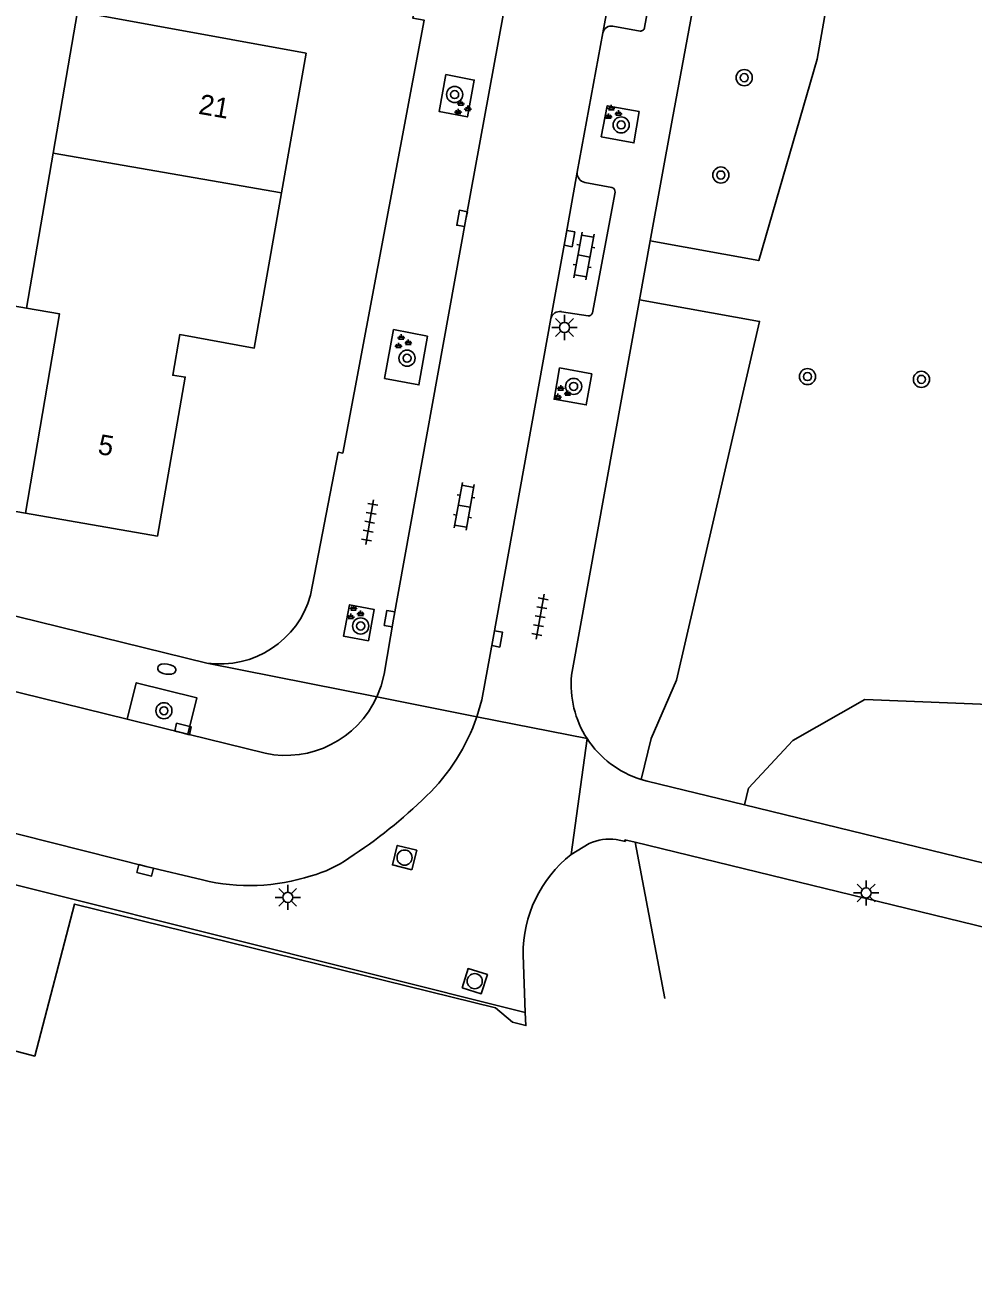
# Model space of a CAD drawing. Extents: x 131000 to 133014, y 396499 to 399001.
# Drawn here: x 131571.1 to 131618.1, y 397477.9 to 397539.4 of the extents above; entities that cross this region are included whole.
import ezdxf

# ---------------------------------------------------------------- set-up
doc = ezdxf.new("R2010")
doc.units = 0
for name, color, linetype in [('gg-afsc-hekwerk', 7, 'Continuous'), ('gg-anno-huisnummerreeks BGT', 7, 'Continuous'), ('gg-bbg-gedigitaliseerde bebouwing', 7, 'Continuous'), ('gg-bbg-hoofdgebouw', 7, 'Continuous'), ('gg-bbg-luifel en loopbrug', 7, 'Continuous'), ('gg-bbg-tussenscheiding', 7, 'Continuous'), ('gg-knt-verharding', 7, 'Continuous'), ('gg-knt-verharding nz', 7, 'Continuous'), ('gt-grn-groengrens', 7, 'Continuous'), ('gt-grn-vlakafsluiter', 7, 'Continuous'), ('gt-grn-weggrens', 7, 'Continuous'), ('gt-symb-boom', 7, 'Continuous'), ('gt-symb-brandkraan', 7, 'Continuous'), ('gt-symb-groenvak', 7, 'Continuous'), ('gt-symb-klinker verharding', 7, 'Continuous'), ('gt-symb-kolk', 7, 'Continuous'), ('gt-symb-lichtmast', 7, 'Continuous'), ('gt-symb-rioolschacht', 7, 'Continuous'), ('gt-symb-tegel verharding', 7, 'Continuous')]:
    doc.layers.add(name, color=color, linetype=linetype)

# ---------------------------------------------------------------- blocks, each defined once
blk = doc.blocks.new('gt0-GRVAK')
at = {"layer": 'gt-symb-groenvak'}
for p, q in [((-0.11, 0.189), (-0.228, 0.24)), ((-0.182, 0.153), (0.088, 0.153)), ((-0.091, 0.211), (-0.156, 0.322)), ((-0.047, 0.214), (-0.047, 0.393)), ((-0.004, 0.211), (0.061, 0.322)), ((0.015, 0.189), (0.133, 0.24)), ((0.262, -0.052), (0.197, 0.059)), ((0.305, -0.049), (0.305, 0.13)), ((0.349, -0.052), (0.414, 0.059)), ((-0.245, -0.228), (-0.363, -0.177)), ((-0.318, -0.264), (-0.047, -0.264)), ((-0.226, -0.206), (-0.291, -0.095)), ((-0.183, -0.203), (-0.183, -0.024)), ((-0.139, -0.206), (-0.074, -0.095)), ((-0.12, -0.228), (-0.002, -0.177)), ((0.243, -0.074), (0.125, -0.023)), ((0.17, -0.11), (0.441, -0.11)), ((0.368, -0.074), (0.486, -0.023))]:
    blk.add_line(p, q, dxfattribs=at)
blk = doc.blocks.new('gt0-BOOM')
at = {"layer": 'gt-symb-boom'}
for radius in [0.4, 0.2]:
    blk.add_circle((0, 0), radius, dxfattribs=at)
blk = doc.blocks.new('gt0-LMAST')
at = {"layer": 'gt-symb-lichtmast'}
for p, q in [((-0.005, 0.246), (-0.005, 0.621)), ((-0.182, 0.173), (-0.447, 0.438)), ((0.172, 0.173), (0.437, 0.438)), ((-0.255, -0.004), (-0.63, -0.004)), ((-0.182, -0.181), (-0.447, -0.446)), ((-0.005, -0.254), (-0.005, -0.629)), ((0.437, -0.446), (0.172, -0.181)), ((0.245, -0.004), (0.62, -0.004))]:
    blk.add_line(p, q, dxfattribs=at)
blk.add_circle((-0.005, -0.004), 0.25, dxfattribs=at)
blk = doc.blocks.new('gt0-KL1')
at = {"layer": 'gt-symb-klinker verharding'}
for p, q in [((-1.15, 0.3), (1.15, 0.3)), ((-1, -0.3), (-1, 0.3)), ((-0.5, 0.3), (-0.5, 0.45)), ((0, -0.3), (0, 0.3)), ((0.5, 0.3), (0.5, 0.45)), ((1, -0.3), (1, 0.3)), ((-1.15, -0.3), (1.15, -0.3)), ((-0.5, -0.45), (-0.5, -0.3)), ((0.5, -0.45), (0.5, -0.3))]:
    blk.add_line(p, q, dxfattribs=at)
blk = doc.blocks.new('gt0-KOLK')
at = {"layer": 'gt-symb-kolk'}
blk.add_lwpolyline([(0, 0), (0.375, 0), (0.375, 0.4), (-0.375, 0.4), (-0.375, 0), (0, 0)], dxfattribs=at)
blk = doc.blocks.new('gt0-RS')
at = {"layer": 'gt-symb-rioolschacht'}
blk.add_lwpolyline([(-0.5, -0.5), (0.5, -0.5), (0.5, 0.5), (-0.5, 0.5)], close=True, dxfattribs=at)
blk.add_circle((0, 0), 0.375, dxfattribs=at)
blk = doc.blocks.new('gt0-TEG1')
at = {"layer": 'gt-symb-tegel verharding'}
for p, q in [((-1.125, 0), (1.125, 0)), ((-0.9, -0.25), (-0.9, 0.25)), ((-0.45, -0.25), (-0.45, 0.25)), ((0, -0.25), (0, 0.25)), ((0.45, -0.25), (0.45, 0.25)), ((0.9, -0.25), (0.9, 0.25))]:
    blk.add_line(p, q, dxfattribs=at)
blk = doc.blocks.new('gt0-BR')
at = {"layer": 'gt-symb-brandkraan'}
for centre, radius, start, end in [((-0.244, 0), 0.206, 107.56694, 252.43307), ((0.599, -2.664), 3, 106.89205, 107.56694), ((0, -0.691), 0.938, 73.10799, 106.89205), ((-0.599, -2.664), 3, 72.43309, 73.10799), ((0.244, 0), 0.206, 287.56695, 72.43309), ((0.599, 2.664), 3, 252.43307, 253.10797), ((0, 0.691), 0.938, 253.10797, 286.89206), ((-0.599, 2.664), 3, 286.89206, 287.56695)]:
    blk.add_arc(centre, radius, start, end, dxfattribs=at)

msp = doc.modelspace()

# ---------------------------------------------------------------- linework, layer by layer
at = {"layer": 'gg-afsc-hekwerk'}
for p, q in [((131687.606, 397477.865), (131601.379, 397498.888)), ((131601.379, 397498.888), (131602.854, 397491.145))]:
    msp.add_line(p, q, dxfattribs=at)
msp.add_lwpolyline([(131595.301, 397489.965), (131594.462, 397490.676), (131573.595, 397495.821), (131571.626, 397488.284), (131566.991, 397489.495)], dxfattribs=at)
at = {"layer": 'gg-bbg-gedigitaliseerde bebouwing'}
for p, q in [((131572.543, 397533.058), (131573.753, 397540.075)), ((131573.753, 397540.075), (131585.08, 397538.02)), ((131571.218, 397525.368), (131572.543, 397533.058))]:
    msp.add_line(p, q, dxfattribs=at)
msp.add_lwpolyline([(131571.165, 397515.211), (131572.858, 397525.086), (131571.218, 397525.368)], dxfattribs=at)
at = {"layer": 'gg-bbg-hoofdgebouw'}
msp.add_line((131585.08, 397538.02), (131583.863, 397531.092), dxfattribs=at)
msp.add_lwpolyline([(131583.863, 397531.092), (131582.51, 397523.39), (131578.81, 397524.06), (131578.47, 397522.04), (131579.09, 397521.95), (131577.71, 397514.07), (131571.165, 397515.211)], dxfattribs=at)
at = {"layer": 'gg-bbg-luifel en loopbrug'}
msp.add_lwpolyline([(131571.218, 397525.368), (131570.562, 397525.481), (131568.861, 397515.608), (131571.165, 397515.211)], dxfattribs=at)
at = {"layer": 'gg-bbg-tussenscheiding'}
msp.add_line((131572.543, 397533.058), (131583.863, 397531.092), dxfattribs=at)
at = {"layer": 'gg-knt-verharding'}
for p, q in [((131601.854, 397539.292), (131602.936, 397545.177)), ((131598.503, 397532.11), (131599.787, 397539.026)), ((131600.285, 397539.351), (131601.626, 397539.112)), ((131600.236, 397531.348), (131598.887, 397531.601)), ((131599.274, 397525.142), (131600.387, 397531.121)), ((131602.129, 397528.702), (131601.601, 397525.786)), ((131601.601, 397525.786), (131598.233, 397507.167)), ((131597.731, 397525.196), (131599.051, 397524.982)), ((131560.047, 397512.713), (131580.158, 397507.773)), ((131576.208, 397504.983), (131569.888, 397506.543)), ((131579.208, 397504.243), (131576.208, 397504.983)), ((131583.044, 397503.297), (131579.208, 397504.243)), ((131601.682, 397502.002), (131601.978, 397501.921)), ((131601.978, 397501.921), (131606.804, 397500.744)), ((131600.899, 397498.928), (131600.451, 397499.017)), ((131599.11, 397498.822), (131598.214, 397498.275)), ((131595.832, 397493.306), (131595.935, 397490.439))]:
    msp.add_line(p, q, dxfattribs=at)
for points in [[(131611.54, 397656.57), (131590.367, 397539.749), (131590.932, 397539.647), (131586.895, 397518.181), (131586.665, 397518.225), (131585.297, 397511.146)], [(131602.494, 397582.052), (131596.696, 397550.039), (131593, 397529.783), (131589.404, 397509.941), (131588.946, 397507.216), (131588.8, 397506.648), (131588.587, 397506.097)], [(131607.634, 397558.537), (131603.213, 397534.694), (131602.129, 397528.702)], [(131591.999, 397536.952), (131591.663, 397535.123), (131593.071, 397534.857), (131593.409, 397536.682), (131591.999, 397536.952)], [(131601.586, 397535.118), (131600.003, 397535.411), (131599.704, 397533.87), (131601.322, 397533.564), (131601.586, 397535.118)], [(131589.402, 397524.32), (131588.965, 397521.886), (131590.665, 397521.56), (131591.088, 397523.979), (131589.402, 397524.32)], [(131597.206, 397524.85), (131594.349, 397509.004), (131593.781, 397505.945), (131593.538, 397505.113)], [(131599.231, 397522.12), (131598.962, 397520.572), (131597.364, 397520.852), (131597.64, 397522.407), (131599.231, 397522.12)], [(131588.171, 397508.877), (131588.441, 397510.429), (131587.23, 397510.659), (131586.934, 397509.105), (131588.171, 397508.877)], [(131576.208, 397504.983), (131576.655, 397506.796), (131579.653, 397506.049), (131579.208, 397504.243)], [(131579.933, 397497.016), (131577.152, 397497.689), (131558.433, 397502.408), (131556.283, 397502.984)], [(131595.935, 397490.439), (131557.138, 397500.166), (131554.709, 397500.8), (131552.072, 397501.55)], [(131692.286, 397479.419), (131688.17, 397480.33), (131684.01, 397481.92), (131606.804, 397500.744)], [(131601.379, 397498.888), (131600.88, 397499.01), (131600.899, 397498.928)]]:
    msp.add_lwpolyline(points, dxfattribs=at)
for centre, radius, start, end in [((131600.197, 397538.941), 0.419, 77.90551, 168.35227), ((131601.652, 397539.313), 0.203, 262.57914, 354.00119), ((131598.999, 397532.085), 0.497, 177.13391, 256.92938), ((131600.179, 397531.146), 0.21, 353.07906, 74.1845), ((131597.643, 397524.758), 0.447, 78.68554, 168.08803), ((131599.074, 397525.185), 0.204, 263.45801, 347.86002), ((131580.817, 397512.37), 4.644, 261.84077, 344.71728), ((131603.127, 397506.701), 4.916, 174.56474, 212.95754), ((131584.062, 397508.169), 4.977, 258.19864, 335.40184), ((131584.184, 397508.289), 9.878, 313.98983, 341.24527), ((131603.129, 397506.703), 4.919, 212.96066, 252.89017), ((131573.765, 397518.816), 24.689, 302.96211, 314.41924), ((131600.092, 397496.776), 2.269, 80.90009, 115.64713), ((131583.759, 397502.969), 5.961, 285.30592, 305.24115), ((131602.065, 397493.374), 6.233, 128.15396, 180.62252), ((131582.272, 397506.672), 9.935, 256.38615, 287.9416)]:
    msp.add_arc(centre, radius, start, end, dxfattribs=at)
at = {"layer": 'gg-knt-verharding nz'}
msp.add_line((131599.787, 397539.026), (131601.076, 397546.194), dxfattribs=at)
msp.add_lwpolyline([(131597.206, 397524.85), (131597.933, 397528.857), (131598.503, 397532.11)], dxfattribs=at)
at = {"layer": 'gt-grn-groengrens'}
for points in [[(131607.634, 397558.537), (131613.855, 397557.384), (131610.397, 397537.718), (131607.51, 397527.728), (131602.129, 397528.702)], [(131601.601, 397525.786), (131607.55, 397524.71), (131603.439, 397506.931), (131602.178, 397504.039), (131601.682, 397502.002)], [(131695.194, 397520.428), (131693.761, 397521.959), (131673.572, 397522.907), (131667.04, 397493.305), (131654.692, 397494.859), (131644.28, 397498.909), (131646.001, 397511.061), (131629.229, 397517.036), (131628.757, 397505.32), (131612.762, 397505.965), (131609.199, 397503.927), (131607.003, 397501.56), (131606.804, 397500.744)]]:
    msp.add_lwpolyline(points, dxfattribs=at)
at = {"layer": 'gt-grn-vlakafsluiter'}
msp.add_lwpolyline([(131595.935, 397490.439), (131595.974, 397489.799), (131595.301, 397489.965)], dxfattribs=at)
at = {"layer": 'gt-grn-weggrens'}
for p, q in [((131588.587, 397506.097), (131580.158, 397507.773)), ((131593.538, 397505.113), (131588.587, 397506.097)), ((131599.002, 397504.027), (131593.538, 397505.113)), ((131599.002, 397504.027), (131598.214, 397498.275))]:
    msp.add_line(p, q, dxfattribs=at)

# ---------------------------------------------------------------- block references
at = {"layer": 'gt-symb-boom'}
for p in [(131606.79, 397536.799), (131592.437, 397535.962), (131600.69, 397534.457), (131605.631, 397531.971), (131590.079, 397522.889), (131598.334, 397521.49), (131609.926, 397521.977), (131615.572, 397521.839), (131587.78, 397509.611), (131578.029, 397505.407)]:
    msp.add_blockref('gt0-BOOM', p, dxfattribs=at)
at = {"layer": 'gt-symb-brandkraan', "rotation": -8.746162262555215}
msp.add_blockref('gt0-BR', (131578.169, 397507.471), dxfattribs=at)
at = {"layer": 'gt-symb-groenvak'}
for p in [(131592.79, 397535.283), (131600.249, 397535.052), (131589.836, 397523.683), (131597.741, 397521.158), (131587.473, 397510.248)]:
    msp.add_blockref('gt0-GRVAK', p, dxfattribs=at)
at = {"layer": 'gt-symb-klinker verharding'}
for p, rotation in [((131598.85, 397527.954), -100.25359802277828), ((131592.911, 397515.548), -100.25359802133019)]:
    msp.add_blockref('gt0-KL1', p, dxfattribs=dict(at, rotation=rotation))
at = {"layer": 'gt-symb-kolk'}
for p, rotation in [((131593, 397529.783), 79.74640197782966), ((131597.933, 397528.857), -100.30997039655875), ((131589.404, 397509.941), 80.44347238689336), ((131594.349, 397509.004), -100.54573436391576), ((131578.926, 397504.309), -13.8834180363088), ((131577.152, 397497.689), 165.8803970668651)]:
    msp.add_blockref('gt0-KOLK', p, dxfattribs=dict(at, rotation=rotation))
at = {"layer": 'gt-symb-lichtmast'}
for p in [(131597.887, 397524.415), (131584.171, 397496.157), (131612.834, 397496.375)]:
    msp.add_blockref('gt0-LMAST', p, dxfattribs=at)
at = {"layer": 'gt-symb-rioolschacht'}
for p, rotation in [((131589.956, 397498.125), 75.93596328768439), ((131593.432, 397491.998), -17.511195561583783)]:
    msp.add_blockref('gt0-RS', p, dxfattribs=dict(at, rotation=rotation))
at = {"layer": 'gt-symb-tegel verharding', "rotation": 79.98206552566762}
for p in [(131588.227, 397514.757), (131596.674, 397510.072)]:
    msp.add_blockref('gt0-TEG1', p, dxfattribs=at)

# ---------------------------------------------------------------- texts
at = {"layer": 'gg-anno-huisnummerreeks BGT'}
for s, p in [('21', (131579.703, 397535.014)), ('5', (131574.71, 397518.146))]:
    msp.add_text(s, height=1, rotation=350.1, dxfattribs=at).set_placement(p)

doc.saveas('drawing.dxf')
